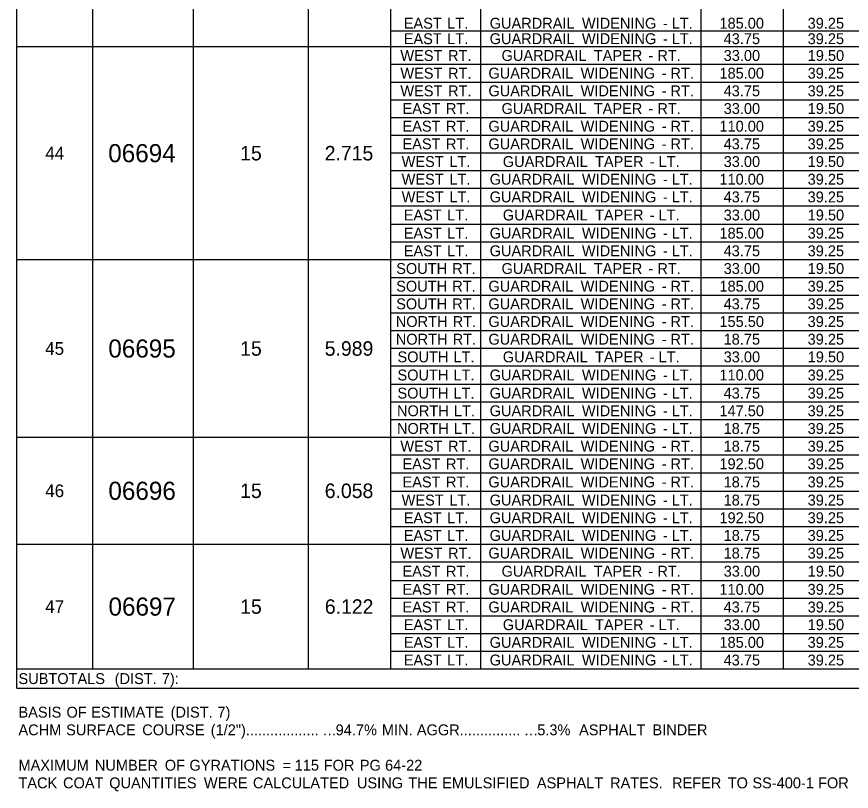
# Model space of a CAD drawing. Extents: x 544250 to 1930787, y -1948365 to 596640.
# Drawn here: x 544964.8 to 545424.8, y -1948266.1 to -1947838.8 of the extents above; entities that cross this region are included whole.
import ezdxf

# ---------------------------------------------------------------- set-up
doc = ezdxf.new("R2010")
doc.units = 0
doc.layers.add('Default', color=7, linetype='Continuous')

msp = doc.modelspace()

# ---------------------------------------------------------------- linework, layer by layer
at = {"layer": 'Default'}
for p, q in [((544964.76, -1948209.26), (544964.76, -1947381.48)), ((545006.69, -1948198.53), (545006.69, -1947381.48)), ((545062.26, -1948198.53), (545062.26, -1947381.48)), ((545125.64, -1948198.53), (545125.64, -1947381.48)), ((545170.98, -1948198.53), (545170.98, -1947381.48)), ((545220.7, -1948198.53), (545220.7, -1947381.48)), ((545342.09, -1948198.53), (545342.09, -1947381.48)), ((545387.43, -1948198.53), (545387.43, -1947381.48)), ((545170.98, -1947846.56), (545647.75, -1947846.56)), ((544964.76, -1947855.33), (545647.75, -1947855.33)), ((545170.98, -1947865.08), (545647.75, -1947865.08)), ((545170.98, -1947874.83), (545647.75, -1947874.83)), ((545170.98, -1947884.58), (545647.75, -1947884.58)), ((545170.98, -1947894.33), (545647.75, -1947894.33)), ((545170.98, -1947904.08), (545647.75, -1947904.08)), ((545170.98, -1947913.83), (545647.75, -1947913.83)), ((545170.98, -1947923.58), (545647.75, -1947923.58)), ((545170.98, -1947933.33), (545647.75, -1947933.33)), ((545170.98, -1947943.08), (545647.75, -1947943.08)), ((545170.98, -1947953.32), (545647.75, -1947953.32)), ((545170.98, -1947963.07), (545647.75, -1947963.07)), ((544964.76, -1947972.82), (545647.75, -1947972.82)), ((545170.98, -1947982.57), (545647.75, -1947982.57)), ((545170.98, -1947992.32), (545647.75, -1947992.32)), ((545170.98, -1948002.07), (545647.75, -1948002.07)), ((545170.98, -1948011.82), (545647.75, -1948011.82)), ((545170.98, -1948021.57), (545647.75, -1948021.57)), ((545170.98, -1948031.32), (545647.75, -1948031.32)), ((545170.98, -1948041.56), (545647.75, -1948041.56)), ((545170.98, -1948051.31), (545647.75, -1948051.31)), ((545170.98, -1948061.06), (545647.75, -1948061.06)), ((544964.76, -1948070.81), (545647.75, -1948070.81)), ((545170.98, -1948070.81), (545647.75, -1948070.81)), ((545170.98, -1948080.56), (545647.75, -1948080.56)), ((545170.98, -1948090.31), (545647.75, -1948090.31)), ((545170.98, -1948100.55), (545647.75, -1948100.55)), ((545170.98, -1948110.3), (545647.75, -1948110.3)), ((545170.98, -1948120.05), (545647.75, -1948120.05)), ((544964.76, -1948129.8), (545647.75, -1948129.8)), ((545170.98, -1948129.8), (545647.75, -1948129.8)), ((545170.98, -1948139.55), (545647.75, -1948139.55)), ((545170.98, -1948149.78), (545647.75, -1948149.78)), ((545170.98, -1948159.53), (545647.75, -1948159.53)), ((545170.98, -1948169.28), (545647.75, -1948169.28)), ((545170.98, -1948179.03), (545647.75, -1948179.03)), ((545170.98, -1948188.78), (545647.75, -1948188.78)), ((544964.76, -1948198.53), (545647.75, -1948198.53)), ((544964.76, -1948209.26), (545647.75, -1948209.26))]:
    msp.add_line(p, q, dxfattribs=at)

# ---------------------------------------------------------------- texts
for s, height, p in [('EAST', 6, (545178.12, -1947845.42)), (' LT.', 6, (545199.85, -1947845.42)), ('GUARDRAIL', 6, (545225.48, -1947845.42)), (' WIDENING', 6, (545274.1, -1947845.42)), (' LT.', 6, (545323.6, -1947845.42)), ('185.00', 6, (545352.14, -1947845.42)), ('39.25', 6, (545400.75, -1947845.42)), (' -', 6, (545318.75, -1947845.42)), ('EAST', 6, (545178.12, -1947853.95)), (' LT.', 6, (545199.85, -1947853.95)), ('GUARDRAIL', 6, (545225.48, -1947853.95)), (' WIDENING', 6, (545274.1, -1947853.95)), (' LT.', 6, (545323.6, -1947853.95)), ('43.75', 6, (545354.44, -1947853.95)), ('39.25', 6, (545400.75, -1947853.95)), (' -', 6, (545318.75, -1947853.95)), ('WEST', 6, (545176.26, -1947863.21)), (' RT.', 6, (545200.31, -1947863.21)), ('GUARDRAIL', 6, (545232.02, -1947863.21)), (' TAPER', 6, (545280.64, -1947863.21)), (' RT.', 6, (545315.67, -1947863.21)), ('33.00', 6, (545354.47, -1947863.21)), ('19.50', 6, (545400.79, -1947863.21)), (' -', 6, (545310.81, -1947863.21)), ('WEST', 6, (545176.26, -1947872.96)), (' RT.', 6, (545200.31, -1947872.96)), ('GUARDRAIL', 6, (545224.78, -1947872.96)), (' WIDENING', 6, (545273.4, -1947872.96)), (' RT.', 6, (545322.9, -1947872.96)), ('185.00', 6, (545352.14, -1947872.96)), ('39.25', 6, (545400.75, -1947872.96)), (' -', 6, (545318.05, -1947872.96)), ('WEST', 6, (545176.26, -1947882.71)), (' RT.', 6, (545200.31, -1947882.71)), ('GUARDRAIL', 6, (545224.78, -1947882.71)), (' WIDENING', 6, (545273.4, -1947882.71)), (' RT.', 6, (545322.9, -1947882.71)), ('43.75', 6, (545354.44, -1947882.71)), ('39.25', 6, (545400.75, -1947882.71)), (' -', 6, (545318.05, -1947882.71)), ('EAST', 6, (545177.42, -1947892.46)), (' RT.', 6, (545199.15, -1947892.46)), ('GUARDRAIL', 6, (545232.02, -1947892.46)), (' TAPER', 6, (545280.64, -1947892.46)), (' -', 6, (545310.81, -1947892.46)), (' RT.', 6, (545315.67, -1947892.46)), ('33.00', 6, (545354.47, -1947892.46)), ('19.50', 6, (545400.79, -1947892.46)), ('EAST', 6, (545177.42, -1947902.21)), (' RT.', 6, (545199.15, -1947902.21)), ('GUARDRAIL', 6, (545224.78, -1947902.21)), (' WIDENING', 6, (545273.4, -1947902.21)), (' -', 6, (545318.05, -1947902.21)), (' RT.', 6, (545322.9, -1947902.21)), ('110.00', 6, (545352.14, -1947902.21)), ('39.25', 6, (545400.75, -1947902.21)), ('06694', 10, (545015.22, -1947919.08)), ('EAST', 6, (545177.42, -1947911.96)), (' RT.', 6, (545199.15, -1947911.96)), ('GUARDRAIL', 6, (545224.78, -1947911.96)), (' WIDENING', 6, (545273.4, -1947911.96)), (' RT.', 6, (545322.9, -1947911.96)), ('43.75', 6, (545354.44, -1947911.96)), ('39.25', 6, (545400.75, -1947911.96)), ('44', 7, (544980.53, -1947917.58)), ('15', 8, (545087.96, -1947918.08)), ('2.715', 8, (545134.55, -1947918.08)), (' -', 6, (545318.05, -1947911.96)), ('WEST', 6, (545176.96, -1947921.71)), (' LT.', 6, (545201.01, -1947921.71)), ('GUARDRAIL', 6, (545232.72, -1947921.71)), (' TAPER', 6, (545281.34, -1947921.71)), (' LT.', 6, (545316.36, -1947921.71)), ('33.00', 6, (545354.47, -1947921.71)), ('19.50', 6, (545400.79, -1947921.71)), (' -', 6, (545311.51, -1947921.71)), ('WEST', 6, (545176.96, -1947931.46)), (' LT.', 6, (545201.01, -1947931.46)), ('GUARDRAIL', 6, (545225.48, -1947931.46)), (' WIDENING', 6, (545274.1, -1947931.46)), (' LT.', 6, (545323.6, -1947931.46)), ('110.00', 6, (545352.14, -1947931.46)), ('39.25', 6, (545400.75, -1947931.46)), (' -', 6, (545318.75, -1947931.46)), ('WEST', 6, (545176.96, -1947941.21)), (' LT.', 6, (545201.01, -1947941.21)), ('GUARDRAIL', 6, (545225.48, -1947941.21)), (' WIDENING', 6, (545274.1, -1947941.21)), (' LT.', 6, (545323.6, -1947941.21)), ('43.75', 6, (545354.44, -1947941.21)), ('39.25', 6, (545400.75, -1947941.21)), (' -', 6, (545318.75, -1947941.21)), ('EAST', 6, (545178.12, -1947951.2)), (' LT.', 6, (545199.85, -1947951.2)), ('GUARDRAIL', 6, (545232.72, -1947951.2)), (' TAPER', 6, (545281.34, -1947951.2)), (' LT.', 6, (545316.36, -1947951.2)), ('33.00', 6, (545354.47, -1947951.2)), ('19.50', 6, (545400.79, -1947951.2)), (' -', 6, (545311.51, -1947951.2)), ('EAST', 6, (545178.12, -1947961.2)), (' LT.', 6, (545199.85, -1947961.2)), ('GUARDRAIL', 6, (545225.48, -1947961.2)), (' WIDENING', 6, (545274.1, -1947961.2)), (' LT.', 6, (545323.6, -1947961.2)), ('185.00', 6, (545352.14, -1947961.2)), ('39.25', 6, (545400.75, -1947961.2)), (' -', 6, (545318.75, -1947961.2)), ('EAST', 6, (545178.12, -1947970.95)), (' LT.', 6, (545199.85, -1947970.95)), ('GUARDRAIL', 6, (545225.48, -1947970.95)), (' WIDENING', 6, (545274.1, -1947970.95)), (' -', 6, (545318.75, -1947970.95)), (' LT.', 6, (545323.6, -1947970.95)), ('43.75', 6, (545354.44, -1947970.95)), ('39.25', 6, (545400.75, -1947970.95)), ('SOUTH', 6, (545173.95, -1947980.7)), (' RT.', 6, (545202.62, -1947980.7)), ('GUARDRAIL', 6, (545232.02, -1947980.7)), (' TAPER', 6, (545280.64, -1947980.7)), (' -', 6, (545310.81, -1947980.7)), (' RT.', 6, (545315.67, -1947980.7)), ('33.00', 6, (545354.47, -1947980.7)), ('19.50', 6, (545400.79, -1947980.7)), ('SOUTH', 6, (545173.95, -1947990.45)), (' RT.', 6, (545202.62, -1947990.45)), ('GUARDRAIL', 6, (545224.78, -1947990.45)), (' WIDENING', 6, (545273.4, -1947990.45)), (' RT.', 6, (545322.9, -1947990.45)), ('185.00', 6, (545352.14, -1947990.45)), ('39.25', 6, (545400.75, -1947990.45)), (' -', 6, (545318.05, -1947990.45)), ('SOUTH', 6, (545173.95, -1948000.2)), (' RT.', 6, (545202.62, -1948000.2)), ('GUARDRAIL', 6, (545224.78, -1948000.2)), (' WIDENING', 6, (545273.4, -1948000.2)), (' RT.', 6, (545322.9, -1948000.2)), ('43.75', 6, (545354.44, -1948000.2)), ('39.25', 6, (545400.75, -1948000.2)), (' -', 6, (545318.05, -1948000.2)), ('NORTH', 6, (545173.72, -1948009.95)), (' RT.', 6, (545202.85, -1948009.95)), ('GUARDRAIL', 6, (545224.78, -1948009.95)), (' WIDENING', 6, (545273.4, -1948009.95)), (' RT.', 6, (545322.9, -1948009.95)), ('155.50', 6, (545352.14, -1948009.95)), ('39.25', 6, (545400.75, -1948009.95)), (' -', 6, (545318.05, -1948009.95)), ('NORTH', 6, (545173.72, -1948019.7)), (' RT.', 6, (545202.85, -1948019.7)), ('GUARDRAIL', 6, (545224.78, -1948019.7)), (' WIDENING', 6, (545273.4, -1948019.7)), (' RT.', 6, (545322.9, -1948019.7)), ('18.75', 6, (545354.44, -1948019.7)), ('39.25', 6, (545400.75, -1948019.7)), ('45', 7, (544980.48, -1948025.32)), ('06695', 10, (545015.27, -1948026.82)), ('15', 8, (545087.96, -1948025.82)), ('5.989', 8, (545134.57, -1948025.82)), (' -', 6, (545318.05, -1948019.7)), ('SOUTH', 6, (545174.65, -1948029.45)), (' LT.', 6, (545203.32, -1948029.45)), ('GUARDRAIL', 6, (545232.72, -1948029.45)), (' TAPER', 6, (545281.34, -1948029.45)), (' LT.', 6, (545316.36, -1948029.45)), ('33.00', 6, (545354.47, -1948029.45)), ('19.50', 6, (545400.79, -1948029.45)), (' -', 6, (545311.51, -1948029.45)), ('SOUTH', 6, (545174.65, -1948039.44)), (' LT.', 6, (545203.32, -1948039.44)), ('GUARDRAIL', 6, (545225.48, -1948039.44)), (' WIDENING', 6, (545274.1, -1948039.44)), (' LT.', 6, (545323.6, -1948039.44)), ('110.00', 6, (545352.14, -1948039.44)), ('39.25', 6, (545400.75, -1948039.44)), (' -', 6, (545318.75, -1948039.44)), ('SOUTH', 6, (545174.65, -1948049.43)), (' LT.', 6, (545203.32, -1948049.43)), ('GUARDRAIL', 6, (545225.48, -1948049.43)), (' WIDENING', 6, (545274.1, -1948049.43)), (' -', 6, (545318.75, -1948049.43)), (' LT.', 6, (545323.6, -1948049.43)), ('43.75', 6, (545354.44, -1948049.43)), ('39.25', 6, (545400.75, -1948049.43)), ('NORTH', 6, (545174.42, -1948059.18)), (' LT.', 6, (545203.55, -1948059.18)), ('GUARDRAIL', 6, (545225.48, -1948059.18)), (' WIDENING', 6, (545274.1, -1948059.18)), (' LT.', 6, (545323.6, -1948059.18)), ('147.50', 6, (545352.14, -1948059.18)), ('39.25', 6, (545400.75, -1948059.18)), (' -', 6, (545318.75, -1948059.18)), ('NORTH', 6, (545174.42, -1948068.93)), (' LT.', 6, (545203.55, -1948068.93)), ('GUARDRAIL', 6, (545225.48, -1948068.93)), (' WIDENING', 6, (545274.1, -1948068.93)), (' LT.', 6, (545323.6, -1948068.93)), ('18.75', 6, (545354.44, -1948068.93)), ('39.25', 6, (545400.75, -1948068.93)), (' -', 6, (545318.75, -1948068.93)), ('WEST', 6, (545176.26, -1948078.68)), (' RT.', 6, (545200.31, -1948078.68)), ('GUARDRAIL', 6, (545224.78, -1948078.68)), (' WIDENING', 6, (545273.4, -1948078.68)), (' RT.', 6, (545322.9, -1948078.68)), ('18.75', 6, (545354.44, -1948078.68)), ('39.25', 6, (545400.75, -1948078.68)), (' -', 6, (545318.05, -1948078.68)), ('EAST', 6, (545177.42, -1948088.43)), (' RT.', 6, (545199.15, -1948088.43)), ('GUARDRAIL', 6, (545224.78, -1948088.43)), (' WIDENING', 6, (545273.4, -1948088.43)), (' RT.', 6, (545322.9, -1948088.43)), ('192.50', 6, (545352.14, -1948088.43)), ('39.25', 6, (545400.75, -1948088.43)), (' -', 6, (545318.05, -1948088.43)), ('EAST', 6, (545177.42, -1948098.43)), (' RT.', 6, (545199.15, -1948098.43)), ('GUARDRAIL', 6, (545224.78, -1948098.43)), (' WIDENING', 6, (545273.4, -1948098.43)), (' RT.', 6, (545322.9, -1948098.43)), ('18.75', 6, (545354.44, -1948098.43)), ('39.25', 6, (545400.75, -1948098.43)), ('46', 7, (544980.51, -1948103.8)), ('06696', 10, (545015.31, -1948105.3)), ('15', 8, (545087.96, -1948104.3)), ('6.058', 8, (545134.57, -1948104.3)), (' -', 6, (545318.05, -1948098.43)), ('WEST', 6, (545176.96, -1948108.42)), (' LT.', 6, (545201.01, -1948108.42)), ('GUARDRAIL', 6, (545225.48, -1948108.42)), (' WIDENING', 6, (545274.1, -1948108.42)), (' LT.', 6, (545323.6, -1948108.42)), ('18.75', 6, (545354.44, -1948108.42)), ('39.25', 6, (545400.75, -1948108.42)), (' -', 6, (545318.75, -1948108.42)), ('EAST', 6, (545178.12, -1948118.17)), (' LT.', 6, (545199.85, -1948118.17)), ('GUARDRAIL', 6, (545225.48, -1948118.17)), (' WIDENING', 6, (545274.1, -1948118.17)), (' -', 6, (545318.75, -1948118.17)), (' LT.', 6, (545323.6, -1948118.17)), ('192.50', 6, (545352.14, -1948118.17)), ('39.25', 6, (545400.75, -1948118.17)), ('EAST', 6, (545178.12, -1948127.92)), (' LT.', 6, (545199.85, -1948127.92)), ('GUARDRAIL', 6, (545225.48, -1948127.92)), (' WIDENING', 6, (545274.1, -1948127.92)), (' -', 6, (545318.75, -1948127.92)), (' LT.', 6, (545323.6, -1948127.92)), ('18.75', 6, (545354.44, -1948127.92)), ('39.25', 6, (545400.75, -1948127.92)), ('WEST', 6, (545176.26, -1948137.67)), (' RT.', 6, (545200.31, -1948137.67)), ('GUARDRAIL', 6, (545224.78, -1948137.67)), (' WIDENING', 6, (545273.4, -1948137.67)), (' RT.', 6, (545322.9, -1948137.67)), ('18.75', 6, (545354.44, -1948137.67)), ('39.25', 6, (545400.75, -1948137.67)), (' -', 6, (545318.05, -1948137.67)), ('EAST', 6, (545177.42, -1948147.67)), (' RT.', 6, (545199.15, -1948147.67)), ('GUARDRAIL', 6, (545232.02, -1948147.67)), (' TAPER', 6, (545280.64, -1948147.67)), (' RT.', 6, (545315.67, -1948147.67)), ('33.00', 6, (545354.47, -1948147.67)), ('19.50', 6, (545400.79, -1948147.67)), (' -', 6, (545310.81, -1948147.67)), ('EAST', 6, (545177.42, -1948157.66)), (' RT.', 6, (545199.15, -1948157.66)), ('GUARDRAIL', 6, (545224.78, -1948157.66)), (' WIDENING', 6, (545273.4, -1948157.66)), (' RT.', 6, (545322.9, -1948157.66)), ('110.00', 6, (545352.14, -1948157.66)), ('39.25', 6, (545400.75, -1948157.66)), (' -', 6, (545318.05, -1948157.66)), ('47', 7, (544980.51, -1948167.67)), ('06697', 10, (545015.37, -1948169.17)), ('15', 8, (545087.96, -1948168.17)), ('6.122', 8, (545134.62, -1948168.17)), ('EAST', 6, (545177.42, -1948167.41)), (' RT.', 6, (545199.15, -1948167.41)), ('GUARDRAIL', 6, (545224.78, -1948167.41)), (' WIDENING', 6, (545273.4, -1948167.41)), (' RT.', 6, (545322.9, -1948167.41)), ('43.75', 6, (545354.44, -1948167.41)), ('39.25', 6, (545400.75, -1948167.41)), (' -', 6, (545318.05, -1948167.41)), ('EAST', 6, (545178.12, -1948177.16)), (' LT.', 6, (545199.85, -1948177.16)), ('GUARDRAIL', 6, (545232.72, -1948177.16)), (' TAPER', 6, (545281.34, -1948177.16)), (' LT.', 6, (545316.36, -1948177.16)), ('33.00', 6, (545354.47, -1948177.16)), ('19.50', 6, (545400.79, -1948177.16)), (' -', 6, (545311.51, -1948177.16)), ('EAST', 6, (545178.12, -1948186.91)), (' LT.', 6, (545199.85, -1948186.91)), ('GUARDRAIL', 6, (545225.48, -1948186.91)), (' WIDENING', 6, (545274.1, -1948186.91)), (' -', 6, (545318.75, -1948186.91)), (' LT.', 6, (545323.6, -1948186.91)), ('185.00', 6, (545352.14, -1948186.91)), ('39.25', 6, (545400.75, -1948186.91)), ('EAST', 6, (545178.12, -1948196.66)), (' LT.', 6, (545199.85, -1948196.66)), ('GUARDRAIL', 6, (545225.48, -1948196.66)), (' WIDENING', 6, (545274.1, -1948196.66)), (' -', 6, (545318.75, -1948196.66)), (' LT.', 6, (545323.6, -1948196.66)), ('43.75', 6, (545354.44, -1948196.66)), ('39.25', 6, (545400.75, -1948196.66)), ('SUBTOTALS', 6, (544965.74, -1948206.9)), (' (DIST.', 6, (545016.56, -1948206.9)), (' 7):', 6, (545042.53, -1948206.9)), ('BASIS', 6, (544965.74, -1948225.42)), (' OF', 6, (544990, -1948225.42)), (' ESTIMATE', 6, (545003.59, -1948225.42)), (' (DIST.', 6, (545047.39, -1948225.42)), (' 7)', 6, (545073.2, -1948225.42)), ('ACHM', 6, (544965.74, -1948235.17)), (' SURFACE', 6, (544989.79, -1948235.17)), (' COURSE', 6, (545031.74, -1948235.17)), (' (1/2")..................', 6, (545069.49, -1948235.17)), ('94.7%', 6, (545140.59, -1948235.17)), (' MIN.', 6, (545163.83, -1948235.17)), (' AGGR...............', 6, (545183.12, -1948235.17)), ('5.3%', 6, (545251.72, -1948235.17)), ('  ASPHALT', 6, (545270.3, -1948235.17)), (' BINDER', 6, (545313, -1948235.17)), ('…', 6, (545133.19, -1948235.17)), ('…', 6, (545244.32, -1948235.17)), ('MAXIMUM', 6, (544965.74, -1948254.67)), (' NUMBER', 6, (545005.62, -1948254.67)), (' OF', 6, (545044.17, -1948254.67)), (' GYRATIONS', 6, (545057.76, -1948254.67)), (' 115', 6, (545115.78, -1948254.67)), (' FOR', 6, (545131.76, -1948254.67)), (' PG', 6, (545151.67, -1948254.67)), (' 64-22', 6, (545165.59, -1948254.67)), (' =', 6, (545109.03, -1948254.67)), ('TACK', 6, (544965.74, -1948264.42)), (' COAT', 6, (544988.08, -1948264.42)), (' QUANTITIES', 6, (545013.53, -1948264.42)), (' WERE', 6, (545065.73, -1948264.42)), (' CALCULATED', 6, (545092.76, -1948264.42)), (' USING', 6, (545150.08, -1948264.42)), (' THE', 6, (545178.44, -1948264.42)), (' EMULSIFIED', 6, (545197.09, -1948264.42)), (' ASPHALT', 6, (545249.27, -1948264.42)), (' RATES.', 6, (545289.64, -1948264.42)), ('  REFER', 6, (545321.52, -1948264.42)), (' TO', 6, (545354.48, -1948264.42)), (' SS-400-1', 6, (545368.08, -1948264.42)), (' FOR', 6, (545404.27, -1948264.42))]:
    msp.add_text(s, height=height, dxfattribs=at).set_placement(p)

doc.saveas('drawing.dxf')
